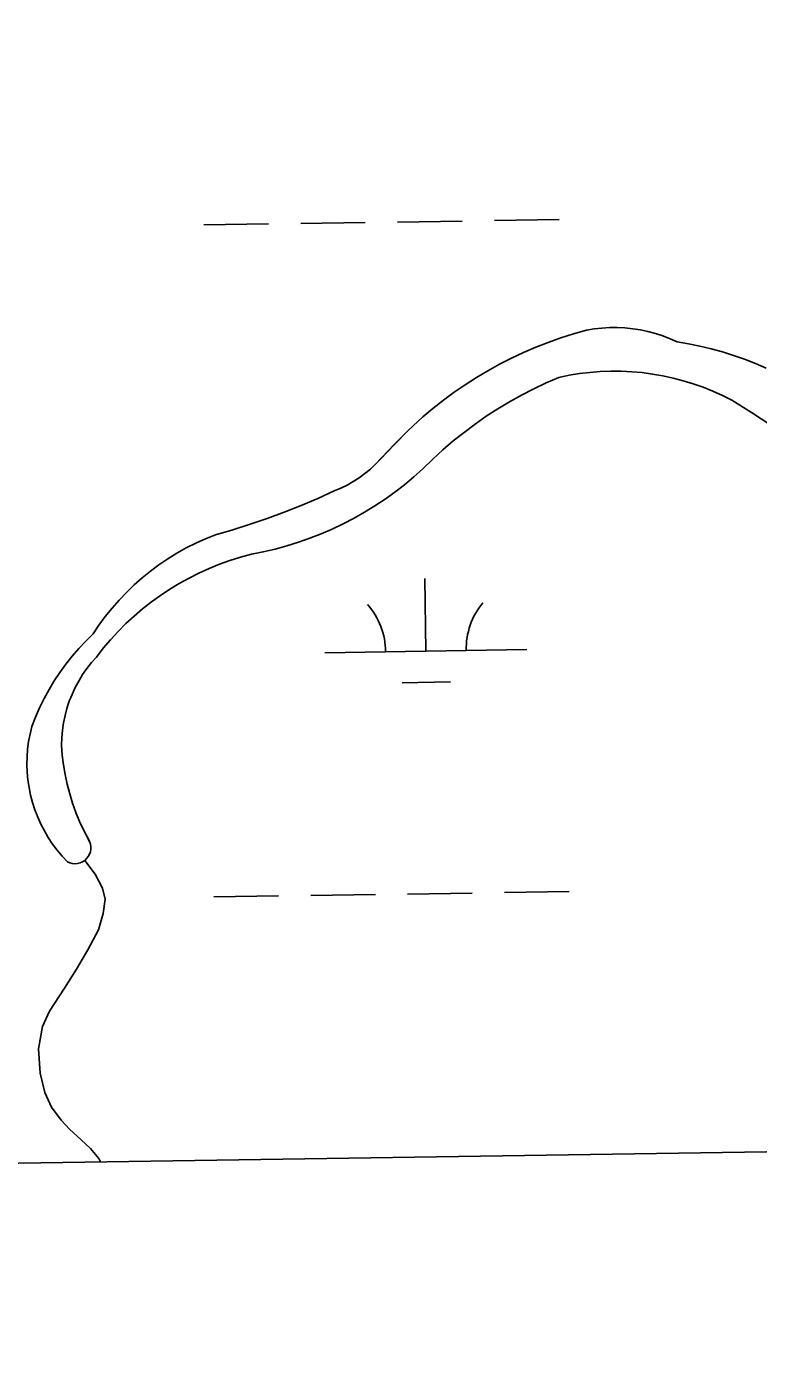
# Model space of a CAD drawing. Extents: x 3807117 to 3845308, y 337856 to 363736.
# Drawn here: x 3841080 to 3841443, y 343635 to 344289 of the extents above; entities that cross this region are included whole.
import ezdxf

# ---------------------------------------------------------------- set-up
doc = ezdxf.new("R2010")
doc.units = 0
for name, color, linetype in [('V-GRID-FRAM', 7, 'Continuous'), ('V-TOPO-SHOR', 7, 'Continuous'), ('V-WETL-SWMP', 7, 'Continuous')]:
    doc.layers.add(name, color=color, linetype=linetype)

msp = doc.modelspace()

# ---------------------------------------------------------------- linework, layer by layer
at = {"layer": 'V-GRID-FRAM'}
msp.add_lwpolyline([(3811100.57, 361461.86), (3842914.16, 361938.5), (3843194.47, 343758.27), (3811365.02, 343281.4), (3811100.57, 361461.86)], dxfattribs=at)
at = {"layer": 'V-TOPO-SHOR'}
for points in [[(3841446.46, 344120.02), (3841441.18, 344122.3), (3841435.82, 344124.41), (3841430.39, 344126.32), (3841424.9, 344128.04), (3841419.35, 344129.55), (3841413.75, 344130.88), (3841408.11, 344132), (3841402.43, 344132.93), (3841398.93, 344134.51), (3841395.34, 344135.9), (3841391.69, 344137.09), (3841387.98, 344138.09), (3841384.22, 344138.89), (3841380.43, 344139.49), (3841376.6, 344139.88), (3841372.76, 344140.07), (3841368.92, 344140.04), (3841365.09, 344139.82), (3841361.27, 344139.39), (3841357.48, 344138.76), (3841351.12, 344136.95), (3841344.83, 344134.94), (3841338.6, 344132.73), (3841332.46, 344130.31), (3841326.39, 344127.7), (3841320.41, 344124.89), (3841314.52, 344121.9), (3841308.73, 344118.71), (3841303.05, 344115.34), (3841297.48, 344111.79)], [(3841100.46, 343875.67), (3841101.64, 343875.14), (3841102.9, 343874.82), (3841104.19, 343874.7), (3841105.48, 343874.8), (3841106.74, 343875.11), (3841107.93, 343875.63), (3841109.02, 343876.33), (3841109.98, 343877.2), (3841110.78, 343878.22), (3841111.4, 343879.35), (3841111.83, 343880.58), (3841112.06, 343881.85), (3841112.07, 343883.15), (3841111.87, 343884.43), (3841111.45, 343885.66), (3841110.85, 343886.8), (3841108.6, 343891.14), (3841106.54, 343895.56), (3841104.69, 343900.08), (3841103.03, 343904.67), (3841101.59, 343909.33), (3841100.35, 343914.05), (3841099.33, 343918.82), (3841098.52, 343923.64), (3841097.92, 343928.48), (3841097.54, 343933.35), (3841097.66, 343937.04), (3841097.99, 343940.72), (3841098.53, 343944.38), (3841099.28, 343948), (3841100.24, 343951.57), (3841101.4, 343955.07), (3841102.75, 343958.51), (3841104.31, 343961.86), (3841106.06, 343965.12), (3841107.98, 343968.27), (3841110.09, 343971.3), (3841112.37, 343974.21), (3841114.81, 343976.99), (3841118.22, 343981.34), (3841121.79, 343985.55), (3841125.54, 343989.61), (3841129.44, 343993.52), (3841133.5, 343997.27), (3841137.7, 344000.85), (3841142.05, 344004.26), (3841146.52, 344007.49), (3841151.13, 344010.55), (3841155.85, 344013.41), (3841160.69, 344016.08), (3841165.63, 344018.56), (3841170.66, 344020.83), (3841175.78, 344022.9), (3841180.98, 344024.77), (3841186.25, 344026.42), (3841191.58, 344027.86), (3841197.48, 344029.03), (3841203.34, 344030.41), (3841209.14, 344031.99), (3841214.88, 344033.77), (3841220.55, 344035.77), (3841226.15, 344037.96), (3841231.67, 344040.34), (3841237.1, 344042.93), (3841242.43, 344045.7), (3841247.67, 344048.66), (3841252.79, 344051.81), (3841257.8, 344055.14), (3841262.69, 344058.64), (3841267.44, 344062.31), (3841272.07, 344066.16), (3841276.56, 344070.16), (3841281.41, 344074.92), (3841286.42, 344079.51), (3841291.58, 344083.94), (3841296.89, 344088.2), (3841302.33, 344092.27), (3841307.91, 344096.16), (3841313.61, 344099.86), (3841319.43, 344103.37), (3841325.37, 344106.68), (3841331.41, 344109.8), (3841337.55, 344112.71), (3841343.79, 344115.41), (3841348.88, 344116.45), (3841354.01, 344117.28), (3841359.17, 344117.9), (3841364.35, 344118.3), (3841369.54, 344118.49), (3841374.73, 344118.46), (3841379.92, 344118.21), (3841385.09, 344117.75), (3841390.24, 344117.08), (3841395.36, 344116.19)], [(3841395.36, 344116.19), (3841400.44, 344115.09), (3841405.46, 344113.79), (3841410.44, 344112.27), (3841415.33, 344110.55), (3841420.16, 344108.63), (3841424.9, 344106.51), (3841429.55, 344104.2), (3841439.25, 344098.05), (3841448.83, 344091.71)], [(3841297.48, 344111.79), (3841292.04, 344108.05), (3841286.71, 344104.15), (3841281.51, 344100.07), (3841276.45, 344095.83), (3841269.24, 344089.08), (3841262.25, 344082.11), (3841255.48, 344074.93), (3841253.06, 344072.4), (3841250.5, 344070.01), (3841247.8, 344067.78), (3841244.98, 344065.71), (3841242.03, 344063.81), (3841238.98, 344062.09), (3841235.84, 344060.55), (3841232.6, 344059.19), (3841224.44, 344055.48), (3841216.18, 344051.97), (3841207.84, 344048.66), (3841199.42, 344045.57), (3841190.92, 344042.68), (3841182.35, 344040), (3841173.73, 344037.54), (3841168.83, 344035.56), (3841164.01, 344033.37), (3841159.3, 344030.98), (3841154.69, 344028.4), (3841150.19, 344025.62), (3841145.82, 344022.65), (3841141.57, 344019.5), (3841137.47, 344016.18), (3841133.5, 344012.68), (3841129.7, 344009.01)], [(3841129.7, 344009.01), (3841126.04, 344005.19), (3841122.56, 344001.22), (3841119.25, 343997.1), (3841116.11, 343992.84), (3841113.16, 343988.46), (3841109.56, 343984.92), (3841106.12, 343981.24), (3841102.83, 343977.41), (3841099.71, 343973.46), (3841096.75, 343969.37), (3841093.97, 343965.16), (3841091.37, 343960.85), (3841088.95, 343956.42), (3841086.72, 343951.9), (3841084.68, 343947.29), (3841082.84, 343942.59), (3841081.95, 343938.89), (3841081.25, 343935.14), (3841080.77, 343931.36), (3841080.5, 343927.55), (3841080.43, 343923.74), (3841080.58, 343919.93), (3841080.93, 343916.14), (3841081.49, 343912.36), (3841082.26, 343908.63), (3841083.23, 343904.94), (3841084.4, 343901.31), (3841085.77, 343897.76), (3841087.33, 343894.28), (3841089.08, 343890.89), (3841091.01, 343887.6), (3841093.13, 343884.43), (3841095.41, 343881.38), (3841097.85, 343878.45), (3841100.46, 343875.67)], [(3841116.87, 343727.15), (3841116, 343728.8), (3841111.91, 343733.78), (3841107.22, 343737.98), (3841101.56, 343743.37), (3841097.46, 343747.76), (3841092.59, 343754.13), (3841089.32, 343761.48), (3841087.06, 343770.98), (3841086.2, 343783.03), (3841088.1, 343794.07), (3841091.54, 343801.73), (3841098.98, 343813.1), (3841105, 343822.51), (3841110.64, 343832.12), (3841115.88, 343841.93), (3841118.14, 343850), (3841119.21, 343857.1), (3841117.89, 343862.64), (3841114.21, 343869.59), (3841109.02, 343876.33)]]:
    msp.add_lwpolyline(points, dxfattribs=at)
at = {"layer": 'V-WETL-SWMP'}
for p, q in [((3841167.99, 344190.88), (3841199.99, 344191.36)), ((3841215.99, 344191.6), (3841247.98, 344192.08)), ((3841263.98, 344192.32), (3841295.98, 344192.8)), ((3841311.98, 344193.04), (3841343.97, 344193.52)), ((3841351.12, 344136.95), (3841357.48, 344138.76)), ((3841357.48, 344138.76), (3841361.27, 344139.39)), ((3841361.27, 344139.39), (3841365.09, 344139.82)), ((3841365.09, 344139.82), (3841368.92, 344140.05)), ((3841368.92, 344140.05), (3841372.76, 344140.07)), ((3841372.76, 344140.07), (3841376.6, 344139.88)), ((3841376.6, 344139.88), (3841380.43, 344139.49)), ((3841380.43, 344139.49), (3841384.22, 344138.89)), ((3841384.22, 344138.89), (3841387.98, 344138.09)), ((3841332.46, 344130.31), (3841338.61, 344132.73)), ((3841338.61, 344132.73), (3841344.83, 344134.94)), ((3841344.83, 344134.94), (3841351.12, 344136.95)), ((3841387.98, 344138.09), (3841391.69, 344137.09)), ((3841391.69, 344137.09), (3841395.34, 344135.9)), ((3841395.34, 344135.9), (3841398.93, 344134.51)), ((3841398.93, 344134.51), (3841402.43, 344132.93)), ((3841402.43, 344132.93), (3841408.11, 344132)), ((3841408.11, 344132), (3841413.75, 344130.88)), ((3841320.41, 344124.9), (3841326.39, 344127.7)), ((3841326.39, 344127.7), (3841332.46, 344130.31)), ((3841413.75, 344130.88), (3841419.35, 344129.56)), ((3841419.35, 344129.56), (3841424.9, 344128.04)), ((3841424.9, 344128.04), (3841430.39, 344126.32)), ((3841430.39, 344126.32), (3841435.82, 344124.41)), ((3841308.74, 344118.71), (3841314.52, 344121.9)), ((3841314.52, 344121.9), (3841320.41, 344124.9)), ((3841435.82, 344124.41), (3841441.18, 344122.31)), ((3841441.18, 344122.31), (3841446.46, 344120.02)), ((3841297.49, 344111.78), (3841303.05, 344115.34)), ((3841303.05, 344115.34), (3841308.74, 344118.71)), ((3841337.56, 344112.71), (3841331.41, 344109.8)), ((3841343.79, 344115.41), (3841337.56, 344112.71)), ((3841348.88, 344116.45), (3841343.79, 344115.41)), ((3841354.01, 344117.28), (3841348.88, 344116.45)), ((3841359.17, 344117.9), (3841354.01, 344117.28)), ((3841364.35, 344118.3), (3841359.17, 344117.9)), ((3841369.54, 344118.49), (3841364.35, 344118.3)), ((3841374.73, 344118.46), (3841369.54, 344118.49)), ((3841379.92, 344118.21), (3841374.73, 344118.46)), ((3841385.09, 344117.75), (3841379.92, 344118.21)), ((3841390.24, 344117.08), (3841385.09, 344117.75)), ((3841395.36, 344116.19), (3841390.24, 344117.08)), ((3841400.44, 344115.1), (3841395.36, 344116.19)), ((3841405.47, 344113.79), (3841400.44, 344115.1)), ((3841410.43, 344112.27), (3841405.47, 344113.79)), ((3841415.34, 344110.55), (3841410.43, 344112.27)), ((3841286.71, 344104.15), (3841292.04, 344108.05)), ((3841292.04, 344108.05), (3841297.49, 344111.78)), ((3841325.37, 344106.68), (3841319.43, 344103.37)), ((3841331.41, 344109.8), (3841325.37, 344106.68)), ((3841420.16, 344108.63), (3841415.34, 344110.55)), ((3841424.9, 344106.51), (3841420.16, 344108.63)), ((3841429.55, 344104.19), (3841424.9, 344106.51)), ((3841276.45, 344095.83), (3841281.51, 344100.07)), ((3841281.51, 344100.07), (3841286.71, 344104.15)), ((3841313.61, 344099.86), (3841307.91, 344096.16)), ((3841319.43, 344103.37), (3841313.61, 344099.86)), ((3841439.25, 344098.05), (3841429.55, 344104.19)), ((3841269.24, 344089.08), (3841276.45, 344095.83)), ((3841307.91, 344096.16), (3841302.33, 344092.27)), ((3841448.83, 344091.71), (3841439.25, 344098.05)), ((3841262.25, 344082.12), (3841269.24, 344089.08)), ((3841296.89, 344088.2), (3841291.58, 344083.94)), ((3841302.33, 344092.27), (3841296.89, 344088.2)), ((3841253.07, 344072.4), (3841262.25, 344082.12)), ((3841286.42, 344079.52), (3841281.41, 344074.92)), ((3841291.58, 344083.94), (3841286.42, 344079.52)), ((3841281.41, 344074.92), (3841276.56, 344070.16)), ((3841244.98, 344065.71), (3841247.8, 344067.78)), ((3841247.8, 344067.78), (3841250.5, 344070.01)), ((3841250.5, 344070.01), (3841253.07, 344072.4)), ((3841276.56, 344070.16), (3841272.07, 344066.16)), ((3841232.61, 344059.19), (3841235.84, 344060.55)), ((3841235.84, 344060.55), (3841238.98, 344062.09)), ((3841238.98, 344062.09), (3841242.03, 344063.81)), ((3841242.03, 344063.81), (3841244.98, 344065.71)), ((3841267.44, 344062.31), (3841262.69, 344058.64)), ((3841272.07, 344066.16), (3841267.44, 344062.31)), ((3841216.18, 344051.97), (3841224.44, 344055.48)), ((3841224.44, 344055.48), (3841232.61, 344059.19)), ((3841257.8, 344055.14), (3841252.79, 344051.81)), ((3841262.69, 344058.64), (3841257.8, 344055.14)), ((3841199.41, 344045.57), (3841207.84, 344048.67)), ((3841207.84, 344048.67), (3841216.18, 344051.97)), ((3841247.67, 344048.67), (3841242.43, 344045.7)), ((3841252.79, 344051.81), (3841247.67, 344048.67)), ((3841182.35, 344040), (3841190.92, 344042.68)), ((3841190.92, 344042.68), (3841199.41, 344045.57)), ((3841231.67, 344040.35), (3841226.15, 344037.96)), ((3841237.1, 344042.93), (3841231.67, 344040.35)), ((3841242.43, 344045.7), (3841237.1, 344042.93)), ((3841164.01, 344033.37), (3841168.83, 344035.56)), ((3841168.83, 344035.56), (3841173.73, 344037.54)), ((3841173.73, 344037.54), (3841182.35, 344040)), ((3841214.88, 344033.78), (3841209.14, 344031.99)), ((3841220.55, 344035.77), (3841214.88, 344033.78)), ((3841226.15, 344037.96), (3841220.55, 344035.77)), ((3841150.19, 344025.62), (3841154.69, 344028.4)), ((3841154.69, 344028.4), (3841159.3, 344030.99)), ((3841159.3, 344030.99), (3841164.01, 344033.37)), ((3841191.59, 344027.86), (3841186.25, 344026.42)), ((3841197.48, 344029.03), (3841191.59, 344027.86)), ((3841203.34, 344030.41), (3841197.48, 344029.03)), ((3841209.14, 344031.99), (3841203.34, 344030.41)), ((3841141.57, 344019.5), (3841145.82, 344022.65)), ((3841145.82, 344022.65), (3841150.19, 344025.62)), ((3841170.66, 344020.83), (3841165.63, 344018.56)), ((3841175.78, 344022.9), (3841170.66, 344020.83)), ((3841180.98, 344024.77), (3841175.78, 344022.9)), ((3841186.25, 344026.42), (3841180.98, 344024.77)), ((3841133.51, 344012.68), (3841137.47, 344016.18)), ((3841137.47, 344016.18), (3841141.57, 344019.5)), ((3841160.69, 344016.08), (3841155.85, 344013.41)), ((3841165.63, 344018.56), (3841160.69, 344016.08)), ((3841278.01, 343979.9), (3841277.47, 344015.9)), ((3841126.05, 344005.19), (3841129.7, 344009.01)), ((3841129.7, 344009.01), (3841133.51, 344012.68)), ((3841151.13, 344010.55), (3841146.53, 344007.49)), ((3841155.85, 344013.41), (3841151.13, 344010.55)), ((3841119.25, 343997.1), (3841122.56, 344001.22)), ((3841122.56, 344001.22), (3841126.05, 344005.19)), ((3841142.05, 344004.26), (3841137.7, 344000.85)), ((3841146.53, 344007.49), (3841142.05, 344004.26)), ((3841116.11, 343992.84), (3841119.25, 343997.1)), ((3841133.5, 343997.27), (3841129.44, 343993.52)), ((3841137.7, 344000.85), (3841133.5, 343997.27)), ((3841109.57, 343984.92), (3841113.16, 343988.46)), ((3841113.16, 343988.46), (3841116.11, 343992.84)), ((3841125.54, 343989.61), (3841121.79, 343985.55)), ((3841129.44, 343993.52), (3841125.54, 343989.61)), ((3841106.12, 343981.24), (3841109.57, 343984.92)), ((3841121.79, 343985.55), (3841118.22, 343981.34)), ((3841099.71, 343973.46), (3841102.83, 343977.42)), ((3841102.83, 343977.42), (3841106.12, 343981.24)), ((3841114.81, 343976.99), (3841112.37, 343974.21)), ((3841118.22, 343981.34), (3841114.81, 343976.99)), ((3841228.01, 343979.15), (3841328, 343980.65)), ((3841093.97, 343965.17), (3841096.76, 343969.37)), ((3841096.76, 343969.37), (3841099.71, 343973.46)), ((3841110.09, 343971.31), (3841107.98, 343968.27)), ((3841112.37, 343974.21), (3841110.09, 343971.31)), ((3841091.37, 343960.85), (3841093.97, 343965.17)), ((3841104.31, 343961.86), (3841102.76, 343958.51)), ((3841106.06, 343965.12), (3841104.31, 343961.86)), ((3841107.98, 343968.27), (3841106.06, 343965.12)), ((3841266.24, 343964.29), (3841290.24, 343964.65)), ((3841086.72, 343951.9), (3841088.95, 343956.42)), ((3841088.95, 343956.42), (3841091.37, 343960.85)), ((3841102.76, 343958.51), (3841101.4, 343955.07)), ((3841084.68, 343947.29), (3841086.72, 343951.9)), ((3841100.24, 343951.57), (3841099.28, 343948)), ((3841101.4, 343955.07), (3841100.24, 343951.57)), ((3841081.95, 343938.89), (3841082.84, 343942.59)), ((3841082.84, 343942.59), (3841084.68, 343947.29)), ((3841098.53, 343944.38), (3841097.99, 343940.72)), ((3841099.28, 343948), (3841098.53, 343944.38)), ((3841081.26, 343935.14), (3841081.95, 343938.89)), ((3841097.66, 343937.04), (3841097.54, 343933.35)), ((3841097.99, 343940.72), (3841097.66, 343937.04)), ((3841080.5, 343927.55), (3841080.77, 343931.36)), ((3841080.77, 343931.36), (3841081.26, 343935.14)), ((3841097.54, 343933.35), (3841097.92, 343928.48)), ((3841080.43, 343923.74), (3841080.5, 343927.55)), ((3841080.58, 343919.93), (3841080.43, 343923.74)), ((3841097.92, 343928.48), (3841098.52, 343923.64)), ((3841098.52, 343923.64), (3841099.33, 343918.83)), ((3841080.93, 343916.14), (3841080.58, 343919.93)), ((3841081.49, 343912.36), (3841080.93, 343916.14)), ((3841099.33, 343918.83), (3841100.35, 343914.05)), ((3841082.26, 343908.63), (3841081.49, 343912.36)), ((3841100.35, 343914.05), (3841101.59, 343909.33)), ((3841083.23, 343904.94), (3841082.26, 343908.63)), ((3841084.4, 343901.31), (3841083.23, 343904.94)), ((3841101.59, 343909.33), (3841103.03, 343904.67)), ((3841103.03, 343904.67), (3841104.69, 343900.08)), ((3841085.77, 343897.76), (3841084.4, 343901.31)), ((3841087.33, 343894.28), (3841085.77, 343897.76)), ((3841104.69, 343900.08), (3841106.54, 343895.56)), ((3841089.08, 343890.89), (3841087.33, 343894.28)), ((3841091.02, 343887.61), (3841089.08, 343890.89)), ((3841106.54, 343895.56), (3841108.6, 343891.14)), ((3841108.6, 343891.14), (3841111.45, 343885.66)), ((3841093.13, 343884.43), (3841091.02, 343887.61)), ((3841095.41, 343881.38), (3841093.13, 343884.43)), ((3841111.45, 343885.66), (3841111.87, 343884.43)), ((3841111.87, 343884.43), (3841112.07, 343883.15)), ((3841097.85, 343878.45), (3841095.41, 343881.38)), ((3841100.46, 343875.67), (3841097.85, 343878.45)), ((3841109.98, 343877.2), (3841109.02, 343876.33)), ((3841110.78, 343878.22), (3841109.98, 343877.2)), ((3841111.41, 343879.35), (3841110.78, 343878.22)), ((3841111.84, 343880.58), (3841111.41, 343879.35)), ((3841112.06, 343881.85), (3841111.84, 343880.58)), ((3841112.07, 343883.15), (3841112.06, 343881.85)), ((3841101.64, 343875.14), (3841100.46, 343875.67)), ((3841102.9, 343874.82), (3841101.64, 343875.14)), ((3841104.19, 343874.7), (3841102.9, 343874.82)), ((3841105.48, 343874.8), (3841104.19, 343874.7)), ((3841106.74, 343875.11), (3841105.48, 343874.8)), ((3841107.93, 343875.63), (3841106.74, 343875.11)), ((3841109.02, 343876.33), (3841107.93, 343875.63)), ((3841172.98, 343858.24), (3841204.97, 343858.72)), ((3841220.97, 343858.96), (3841252.97, 343859.44)), ((3841268.97, 343859.68), (3841300.96, 343860.16)), ((3841316.96, 343860.4), (3841348.96, 343860.88)), ((3835651.77, 343645.27), (3841889.9, 343738.73))]:
    msp.add_line(p, q, dxfattribs=at)
for centre, start, end in [((3841222.77, 343979.55), 0.08653, 41.63019), ((3841333.24, 343981.2), 140.08653, 181.63019)]:
    msp.add_arc(centre, 35.25, start, end, dxfattribs=at)

doc.saveas('drawing.dxf')
